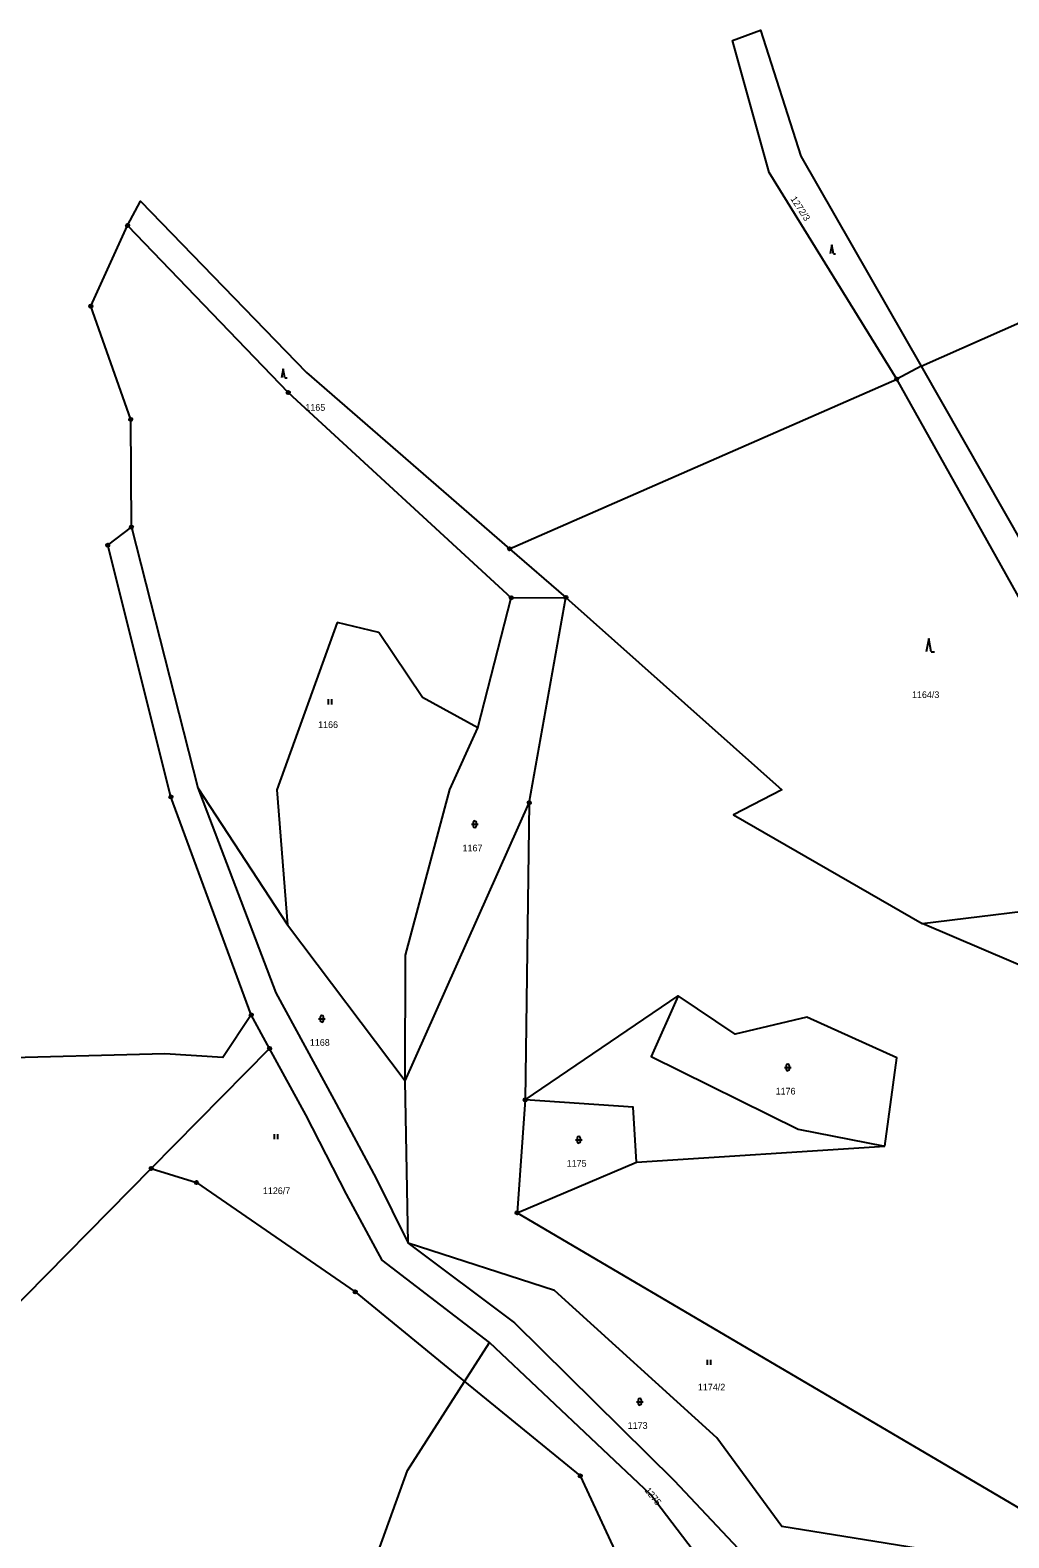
# Model space of a CAD drawing. Extents: x -745926 to -742978, y -968282 to -965689.
# Drawn here: x -745548.6 to -745402.1, y -967417.7 to -967191.9 of the extents above; entities that cross this region are included whole.
import ezdxf

# ---------------------------------------------------------------- set-up
doc = ezdxf.new("R2010")
doc.units = 0
for name, color, linetype in [('Hranice parcel', 7, 'Continuous'), ('Parcelní čísla', 7, 'Continuous'), ('Vnitřní kresba', 7, 'Continuous'), ('Značky bodu BP', 7, 'Continuous'), ('Značky kultur', 7, 'Continuous')]:
    doc.layers.add(name, color=color, linetype=linetype)

msp = doc.modelspace()

# ---------------------------------------------------------------- linework, layer by layer
at = {"layer": 'Hranice parcel'}
for p, q in [((-745415.22, -967242.25), (-745392.88, -967232.34)), ((-745476.84, -967269.59), (-745418.88, -967244.18)), ((-745415.22, -967242.25), (-745418.88, -967244.18)), ((-745533.49, -967266.34), (-745523.55, -967305.43)), ((-745476.84, -967269.59), (-745468.42, -967276.9)), ((-745476.6, -967276.94), (-745468.42, -967276.9)), ((-745473.91, -967307.64), (-745468.42, -967276.9)), ((-745492.51, -967349.31), (-745473.91, -967307.64)), ((-745473.91, -967307.64), (-745474.5, -967352.14)), ((-745512.79, -967344.43), (-745515.53, -967339.43)), ((-745530.51, -967362.41), (-745512.79, -967344.43)), ((-745492.06, -967373.61), (-745492.51, -967349.31)), ((-745474.5, -967352.14), (-745475.73, -967369.05)), ((-745475.73, -967369.05), (-745389.96, -967419.55))]:
    msp.add_line(p, q, dxfattribs=at)
for points in [[(-745418.88, -967244.18), (-745437.99, -967213.23), (-745443.47, -967193.49), (-745439.28, -967191.92), (-745433.26, -967210.81), (-745415.22, -967242.25)], [(-745534.06, -967221.19), (-745532.14, -967217.55), (-745507.24, -967243.18), (-745476.84, -967269.59)], [(-745533.49, -967266.34), (-745533.58, -967250.23), (-745539.56, -967233.26), (-745534.06, -967221.19)], [(-745534.06, -967221.19), (-745510, -967246.21), (-745476.6, -967276.94)], [(-745515.53, -967339.43), (-745519.79, -967345.8), (-745528.49, -967345.25), (-745555.15, -967345.95), (-745591.98, -967308.66), (-745609.24, -967278.88), (-745643.68, -967235.58), (-745659.61, -967260.28), (-745683.49, -967260.2)], [(-745370.19, -967300.4), (-745382.3, -967296.82), (-745396.71, -967283.81), (-745418.88, -967244.18)], [(-745415.22, -967242.25), (-745393.52, -967280.32), (-745379.67, -967293.23), (-745368.99, -967296.79), (-745347.47, -967303.69)], [(-745515.53, -967339.43), (-745527.56, -967306.77), (-745537.03, -967269.07), (-745533.49, -967266.34)], [(-745492.51, -967349.31), (-745492.44, -967330.49), (-745485.81, -967305.67), (-745481.61, -967296.41), (-745476.6, -967276.94)], [(-745468.42, -967276.9), (-745436.1, -967305.72), (-745443.31, -967309.43), (-745415.09, -967325.73), (-745391.34, -967322.84), (-745385.45, -967329.79), (-745378.97, -967328.84)], [(-745523.55, -967305.43), (-745510.1, -967325.91), (-745492.51, -967349.31)], [(-745523.55, -967305.43), (-745511.88, -967336.13), (-745503.19, -967352.07), (-745496.81, -967363.93), (-745492.06, -967373.61)], [(-745617.7, -967322.69), (-745552.45, -967384.67), (-745530.51, -967362.41)], [(-745420.66, -967359.1), (-745418.86, -967345.84), (-745432.34, -967339.77), (-745443.08, -967342.29), (-745451.62, -967336.54), (-745455.64, -967345.65), (-745433.65, -967356.51), (-745420.66, -967359.1)], [(-745414.94, -967426.53), (-745444.56, -967425.92), (-745455.73, -967411.26), (-745479.86, -967388.49), (-745495.91, -967376.17), (-745501.29, -967366.29), (-745507.35, -967354.37), (-745512.79, -967344.43)], [(-745475.73, -967369.05), (-745457.85, -967361.46), (-745458.37, -967353.25), (-745474.5, -967352.14)], [(-745530.51, -967362.41), (-745523.76, -967364.54), (-745499.97, -967380.9), (-745483.59, -967394.31), (-745466.28, -967408.47), (-745460.73, -967420.4), (-745433.65, -967448.14), (-745427.98, -967454.83), (-745424.34, -967459.13)], [(-745492.06, -967373.61), (-745476.14, -967385.52), (-745452.23, -967409.16), (-745440.22, -967421.87), (-745414.66, -967422.22), (-745404.81, -967421.09)], [(-745404.81, -967421.09), (-745436.08, -967416.04), (-745445.81, -967402.76), (-745470.14, -967380.7), (-745492.06, -967373.61)]]:
    msp.add_lwpolyline(points, dxfattribs=at)
at = {"layer": 'Vnitřní kresba'}
for p, q in [((-745502.65, -967280.64), (-745511.7, -967305.7)), ((-745496.41, -967282.16), (-745502.65, -967280.64)), ((-745489.9, -967291.87), (-745496.41, -967282.16)), ((-745481.61, -967296.41), (-745489.9, -967291.87)), ((-745511.7, -967305.7), (-745510.1, -967325.91)), ((-745374.27, -967343.16), (-745415.09, -967325.73)), ((-745474.5, -967352.14), (-745451.62, -967336.54)), ((-745457.85, -967361.46), (-745420.66, -967359.1)), ((-745483.59, -967394.31), (-745479.86, -967388.49)), ((-745492.14, -967407.65), (-745483.59, -967394.31)), ((-745505.57, -967444.77), (-745492.14, -967407.65))]:
    msp.add_line(p, q, dxfattribs=at)
at = {"layer": 'Značky bodu BP'}
for centre, radius in [((-745534.06, -967221.19), 0.25), ((-745534.06, -967221.19), 0.0152), ((-745539.56, -967233.26), 0.25), ((-745539.56, -967233.26), 0.0152), ((-745418.88, -967244.18), 0.25), ((-745418.88, -967244.18), 0.0152), ((-745510, -967246.21), 0.25), ((-745510, -967246.21), 0.0152), ((-745533.58, -967250.23), 0.25), ((-745533.58, -967250.23), 0.0152), ((-745533.49, -967266.34), 0.25), ((-745533.49, -967266.34), 0.0152), ((-745537.03, -967269.07), 0.25), ((-745537.03, -967269.07), 0.0152), ((-745476.84, -967269.59), 0.25), ((-745476.84, -967269.59), 0.0152), ((-745476.6, -967276.94), 0.25), ((-745476.6, -967276.94), 0.0152), ((-745468.42, -967276.9), 0.25), ((-745468.42, -967276.9), 0.0152), ((-745527.56, -967306.77), 0.25), ((-745527.56, -967306.77), 0.0152), ((-745473.91, -967307.64), 0.25), ((-745473.91, -967307.64), 0.0152), ((-745515.53, -967339.43), 0.25), ((-745515.53, -967339.43), 0.0152), ((-745512.79, -967344.43), 0.25), ((-745512.79, -967344.43), 0.0152), ((-745474.5, -967352.14), 0.25), ((-745474.5, -967352.14), 0.0152), ((-745530.51, -967362.41), 0.25), ((-745530.51, -967362.41), 0.0152), ((-745523.76, -967364.54), 0.25), ((-745523.76, -967364.54), 0.0152), ((-745475.73, -967369.05), 0.25), ((-745475.73, -967369.05), 0.0152), ((-745499.97, -967380.9), 0.25), ((-745499.97, -967380.9), 0.0152), ((-745466.28, -967408.47), 0.25), ((-745466.28, -967408.47), 0.0152)]:
    msp.add_circle(centre, radius, dxfattribs=at)
at = {"layer": 'Značky kultur'}
for p, q in [((-745428.61, -967224.1), (-745428.86, -967225.44)), ((-745428.36, -967225.44), (-745428.61, -967224.1)), ((-745428.36, -967225.44), (-745428.03, -967225.44)), ((-745510.76, -967242.67), (-745511.01, -967244.01)), ((-745510.51, -967244.01), (-745510.76, -967242.67)), ((-745510.51, -967244.01), (-745510.18, -967244.01)), ((-745414.07, -967283.06), (-745414.45, -967285.06)), ((-745413.7, -967285.06), (-745414.07, -967283.06)), ((-745413.7, -967285.06), (-745413.2, -967285.06)), ((-745503.97, -967292.9), (-745503.97, -967292.15)), ((-745503.46, -967292.9), (-745503.46, -967292.15)), ((-745482.57, -967310.87), (-745481.57, -967310.87)), ((-745482.32, -967310.62), (-745482.32, -967311.12)), ((-745481.82, -967311.12), (-745481.82, -967310.62)), ((-745505.45, -967340), (-745504.45, -967340)), ((-745505.2, -967339.75), (-745505.2, -967340.25)), ((-745504.7, -967340.25), (-745504.7, -967339.75)), ((-745435.69, -967347.29), (-745434.69, -967347.29)), ((-745435.44, -967347.04), (-745435.44, -967347.54)), ((-745434.94, -967347.54), (-745434.94, -967347.04)), ((-745512.04, -967358.03), (-745512.04, -967357.28)), ((-745511.54, -967358.03), (-745511.54, -967357.28)), ((-745467, -967358.11), (-745466, -967358.11)), ((-745466.75, -967357.86), (-745466.75, -967358.36)), ((-745466.25, -967358.36), (-745466.25, -967357.86)), ((-745447.2, -967391.84), (-745447.2, -967391.09)), ((-745446.7, -967391.84), (-745446.7, -967391.09)), ((-745457.87, -967397.37), (-745456.87, -967397.37)), ((-745457.62, -967397.12), (-745457.62, -967397.62)), ((-745457.12, -967397.62), (-745457.12, -967397.12))]:
    msp.add_line(p, q, dxfattribs=at)
for centre, start, end in [((-745482.07, -967310.62), 0, 180), ((-745482.07, -967311.12), 180, 359.9879), ((-745504.95, -967339.75), 0, 180), ((-745504.95, -967340.25), 180, 359.9879), ((-745435.19, -967347.04), 0, 180), ((-745435.19, -967347.54), 180, 359.9879), ((-745466.5, -967357.86), 0, 180), ((-745466.5, -967358.36), 180, 359.9879), ((-745457.37, -967397.12), 0, 180), ((-745457.37, -967397.62), 180, 359.9879)]:
    msp.add_arc(centre, 0.25, start, end, dxfattribs=at)

# ---------------------------------------------------------------- texts
at = {"layer": 'Parcelní čísla'}
for s, rotation, p in [('1272/3', 303, (-745434.83, -967217.2)), ('1275', 309, (-745456.69, -967410.68))]:
    msp.add_text(s, height=1, rotation=rotation, dxfattribs=at).set_placement(p)
for s, p in [('1165', (-745507.43, -967248.93)), ('1164/3', (-745416.59, -967291.96)), ('1166', (-745505.52, -967296.45)), ('1167', (-745483.89, -967314.92)), ('1168', (-745506.76, -967344.05)), ('1176', (-745437.01, -967351.34)), ('1175', (-745468.3, -967362.16)), ('1126/7', (-745513.79, -967366.26)), ('1174/2', (-745448.65, -967395.67)), ('1173', (-745459.16, -967401.42))]:
    msp.add_text(s, height=1, dxfattribs=at).set_placement(p)

doc.saveas('drawing.dxf')
